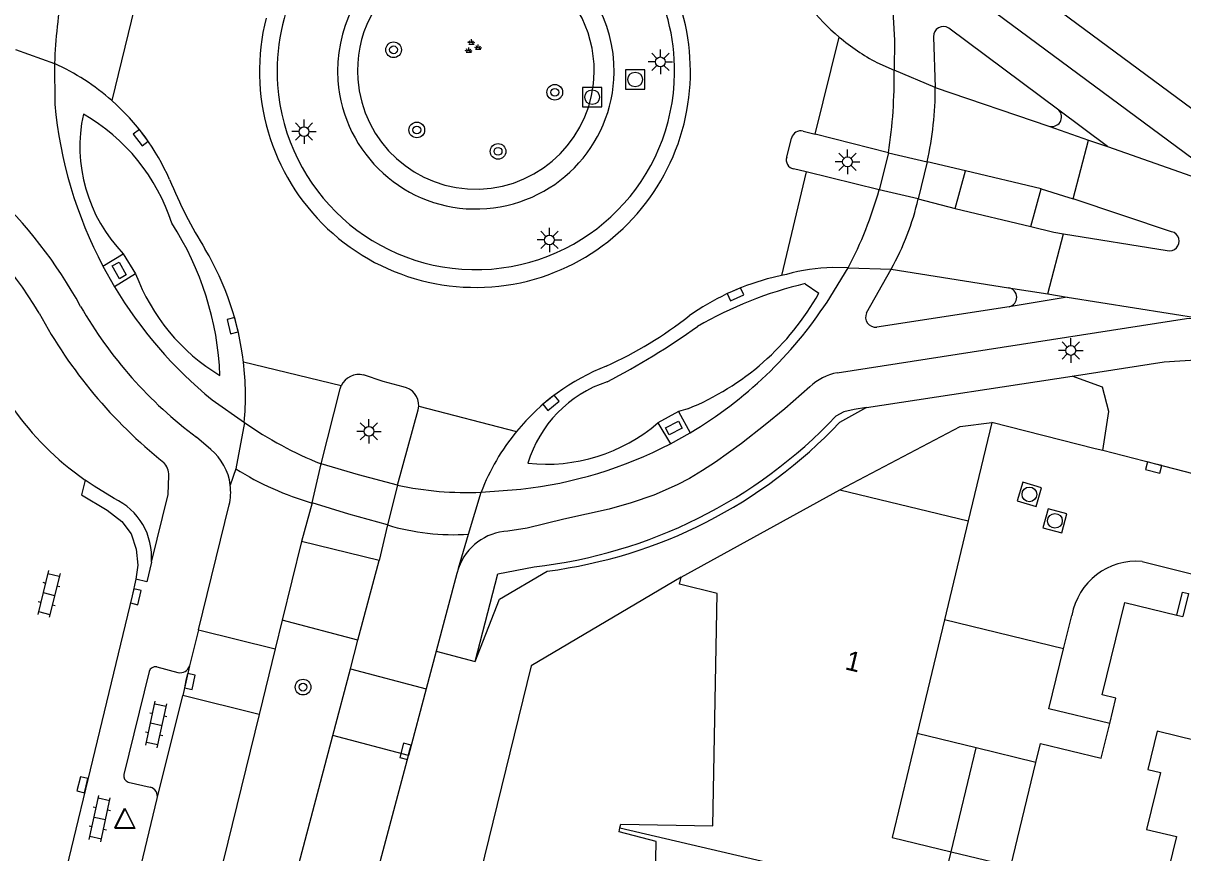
# Model space of a CAD drawing. Extents: x 125000 to 129004, y 397500 to 399008.
# Drawn here: x 127814.8 to 127874, y 398589.4 to 398631.7 of the extents above; entities that cross this region are included whole.
import ezdxf

# ---------------------------------------------------------------- set-up
doc = ezdxf.new("R2010")
doc.units = 0
for name, color, linetype in [('gg-afsc-erfafscheiding', 7, 'Continuous'), ('gg-afsc-muur', 7, 'Continuous'), ('gg-anno-huisnummerreeks BGT', 7, 'Continuous'), ('gg-bbg-hoofdgebouw', 7, 'Continuous'), ('gg-bbg-luifel en loopbrug', 7, 'Continuous'), ('gg-bbg-tussenscheiding', 7, 'Continuous'), ('gg-knt-verharding', 7, 'Continuous'), ('gg-knt-verharding nz', 7, 'Continuous'), ('gg-kntw-greppel-droge sloot', 7, 'Continuous'), ('gt-grn-groengrens', 7, 'Continuous'), ('gt-grn-vlakafsluiter', 7, 'Continuous'), ('gt-grn-weggrens', 7, 'Continuous'), ('gt-grn-weggrens revisie', 7, 'Continuous'), ('gt-symb-boom', 7, 'Continuous'), ('gt-symb-groenvak', 7, 'Continuous'), ('gt-symb-klinker verharding', 7, 'Continuous'), ('gt-symb-kolk', 7, 'Continuous'), ('gt-symb-kolk center center', 7, 'Continuous'), ('gt-symb-lichtmast', 7, 'Continuous'), ('gt-symb-rioolschacht', 7, 'Continuous'), ('gt-symb-waterafsluiter', 7, 'Continuous')]:
    doc.layers.add(name, color=color, linetype=linetype)

# ---------------------------------------------------------------- blocks, each defined once
blk = doc.blocks.new('gt0-KOLK')
at = {"layer": 'gt-symb-kolk'}
blk.add_lwpolyline([(0, 0), (0.375, 0), (0.375, 0.4), (-0.375, 0.4), (-0.375, 0), (0, 0)], dxfattribs=at)
blk = doc.blocks.new('gt0-LMAST')
at = {"layer": 'gt-symb-lichtmast'}
for p, q in [((-0.005, 0.246), (-0.005, 0.621)), ((-0.182, 0.173), (-0.447, 0.438)), ((0.172, 0.173), (0.437, 0.438)), ((-0.255, -0.004), (-0.63, -0.004)), ((-0.182, -0.181), (-0.447, -0.446)), ((-0.005, -0.254), (-0.005, -0.629)), ((0.437, -0.446), (0.172, -0.181)), ((0.245, -0.004), (0.62, -0.004))]:
    blk.add_line(p, q, dxfattribs=at)
blk.add_circle((-0.005, -0.004), 0.25, dxfattribs=at)
blk = doc.blocks.new('gt0-BOOM')
at = {"layer": 'gt-symb-boom'}
for radius in [0.4, 0.2]:
    blk.add_circle((0, 0), radius, dxfattribs=at)
blk = doc.blocks.new('gt0-GRVAK')
at = {"layer": 'gt-symb-groenvak'}
for p, q in [((-0.11, 0.189), (-0.228, 0.24)), ((-0.182, 0.153), (0.088, 0.153)), ((-0.091, 0.211), (-0.156, 0.322)), ((-0.047, 0.214), (-0.047, 0.393)), ((-0.004, 0.211), (0.061, 0.322)), ((0.015, 0.189), (0.133, 0.24)), ((0.262, -0.052), (0.197, 0.059)), ((0.305, -0.049), (0.305, 0.13)), ((0.349, -0.052), (0.414, 0.059)), ((-0.245, -0.228), (-0.363, -0.177)), ((-0.318, -0.264), (-0.047, -0.264)), ((-0.226, -0.206), (-0.291, -0.095)), ((-0.183, -0.203), (-0.183, -0.024)), ((-0.139, -0.206), (-0.074, -0.095)), ((-0.12, -0.228), (-0.002, -0.177)), ((0.243, -0.074), (0.125, -0.023)), ((0.17, -0.11), (0.441, -0.11)), ((0.368, -0.074), (0.486, -0.023))]:
    blk.add_line(p, q, dxfattribs=at)
blk = doc.blocks.new('gt0-RS')
at = {"layer": 'gt-symb-rioolschacht'}
blk.add_lwpolyline([(-0.5, -0.5), (0.5, -0.5), (0.5, 0.5), (-0.5, 0.5)], close=True, dxfattribs=at)
blk.add_circle((0, 0), 0.375, dxfattribs=at)
blk = doc.blocks.new('gt0-KOLKCC')
at = {"layer": 'gt-symb-kolk center center'}
blk.add_lwpolyline([(-0.375, 0.2), (0.375, 0.2), (0.375, -0.2), (-0.375, -0.2)], close=True, dxfattribs=at)
blk = doc.blocks.new('gt0-KL1')
at = {"layer": 'gt-symb-klinker verharding'}
for p, q in [((-1.15, 0.3), (1.15, 0.3)), ((-1, -0.3), (-1, 0.3)), ((-0.5, 0.3), (-0.5, 0.45)), ((0, -0.3), (0, 0.3)), ((0.5, 0.3), (0.5, 0.45)), ((1, -0.3), (1, 0.3)), ((-1.15, -0.3), (1.15, -0.3)), ((-0.5, -0.45), (-0.5, -0.3)), ((0.5, -0.45), (0.5, -0.3))]:
    blk.add_line(p, q, dxfattribs=at)
blk = doc.blocks.new('gt0-WAFSL')
at = {"layer": 'gt-symb-waterafsluiter'}
for p, q in [((-0.5, -0.333), (0, 0.667)), ((0, 0.667), (0.5, -0.333)), ((0.5, -0.333), (-0.5, -0.333))]:
    blk.add_line(p, q, dxfattribs=at)

msp = doc.modelspace()

# ---------------------------------------------------------------- linework, layer by layer
at = {"layer": 'gg-afsc-erfafscheiding'}
msp.add_lwpolyline([(127848.392, 398603.422), (127840.745, 398598.9), (127816.497, 398500)], dxfattribs=at)
at = {"layer": 'gg-afsc-muur'}
for p, q in [((127871.939, 398604.228), (127889.005, 398599.914)), ((127867.922, 398599.768), (127868.348, 398601.476)), ((127867.162, 398596.716), (127867.922, 398599.768))]:
    msp.add_line(p, q, dxfattribs=at)
msp.add_lwpolyline([(127873.702, 398601.491), (127873.989, 398602.667), (127874.3, 398602.591), (127874.013, 398601.415)], dxfattribs=at)
msp.add_arc((127871.628, 398600.914), 3.328, 84.64617, 170.28408, dxfattribs=at)
at = {"layer": 'gg-bbg-hoofdgebouw'}
for p, q in [((127848.392, 398603.422), (127856.502, 398607.891)), ((127856.502, 398607.891), (127863.047, 398606.297)), ((127863.047, 398606.297), (127861.835, 398601.257)), ((127861.835, 398601.257), (127860.439, 398595.454)), ((127873.702, 398601.491), (127874.013, 398601.415))]:
    msp.add_line(p, q, dxfattribs=at)
for points in [[(127845.27, 398590.628), (127845.314, 398590.821), (127850.014, 398590.735), (127850.235, 398602.601), (127848.309, 398603.07), (127848.392, 398603.422)], [(127870.282, 398595.966), (127870.595, 398597.248), (127869.886, 398597.421), (127871.04, 398602.142), (127873.702, 398601.491)], [(127882.975, 398598.874), (127881.631, 398593.376), (127872.694, 398595.561), (127872.219, 398593.618), (127872.864, 398593.46), (127872.152, 398590.549), (127873.68, 398590.189), (127872.255, 398584.361)], [(127866.511, 398593.974), (127866.748, 398594.946), (127869.847, 398594.188), (127870.282, 398595.966)], [(127860.439, 398595.454), (127859.162, 398590.148), (127862.174, 398589.415)], [(127862.174, 398589.415), (127865.22, 398588.673), (127866.511, 398593.974)], [(127842.179, 398577.999), (127842.219, 398578.209), (127846.902, 398578.136), (127847.118, 398589.939), (127845.225, 398590.433), (127845.27, 398590.628)]]:
    msp.add_lwpolyline(points, dxfattribs=at)
at = {"layer": 'gg-bbg-luifel en loopbrug'}
for p, q in [((127863.465, 398594.716), (127860.439, 398595.454)), ((127862.174, 398589.415), (127863.465, 398594.716)), ((127866.511, 398593.974), (127863.465, 398594.716))]:
    msp.add_line(p, q, dxfattribs=at)
at = {"layer": 'gg-bbg-tussenscheiding'}
for p, q in [((127845.27, 398590.628), (127861.546, 398586.848)), ((127861.546, 398586.848), (127862.174, 398589.415))]:
    msp.add_line(p, q, dxfattribs=at)
at = {"layer": 'gg-knt-verharding'}
for p, q in [((127820.484, 398632.518), (127819.334, 398627.758)), ((127867.681, 398627.273), (127862.059, 398631.462)), ((127855.24, 398626.044), (127856.463, 398631.002)), ((127861.278, 398631.021), (127861.372, 398628.432)), ((127816.401, 398629.644), (127816.415, 398627.58)), ((127858.387, 398629.695), (127859.267, 398629.317)), ((127861.372, 398628.432), (127867.162, 398626.46)), ((127870.156, 398625.411), (127867.681, 398627.273)), ((127854.629, 398626.197), (127855.24, 398626.044)), ((127858.976, 398625.099), (127855.24, 398626.044)), ((127867.162, 398626.46), (127869.2, 398625.746)), ((127853.785, 398624.871), (127854.029, 398625.843)), ((127868.401, 398622.743), (127869.2, 398625.746)), ((127869.2, 398625.746), (127870.156, 398625.411)), ((127858.976, 398625.099), (127858.505, 398623.209)), ((127854.778, 398624.122), (127854.13, 398624.271)), ((127860.952, 398624.632), (127860.501, 398622.746)), ((127862.917, 398624.178), (127860.952, 398624.632)), ((127854.778, 398624.122), (127853.517, 398618.824)), ((127858.505, 398623.209), (127854.778, 398624.122)), ((127862.388, 398622.256), (127862.917, 398624.178)), ((127866.775, 398623.25), (127862.917, 398624.178)), ((127866.254, 398621.324), (127866.775, 398623.25)), ((127860.501, 398622.746), (127862.388, 398622.256)), ((127873.434, 398621.062), (127868.401, 398622.743)), ((127862.388, 398622.256), (127866.254, 398621.324)), ((127867.117, 398617.885), (127867.917, 398620.958)), ((127867.917, 398620.958), (127873.2, 398620.098)), ((127818.874, 398619.307), (127819.916, 398619.943)), ((127819.916, 398619.943), (127820.545, 398618.919)), ((127818.874, 398619.307), (127819.467, 398618.253)), ((127820.545, 398618.919), (127819.467, 398618.253)), ((127853.781, 398618.886), (127853.517, 398618.824)), ((127855.843, 398617.476), (127856.92, 398619.215)), ((127856.92, 398619.215), (127856.125, 398619.232)), ((127857.866, 398616.917), (127859.116, 398619.153)), ((127859.116, 398619.153), (127865.116, 398618.203)), ((127853.517, 398618.824), (127852.796, 398618.655)), ((127865.116, 398618.203), (127867.117, 398617.885)), ((127868.107, 398617.728), (127865.143, 398617.233)), ((127867.117, 398617.885), (127868.107, 398617.728)), ((127865.143, 398617.233), (127858.381, 398616.2)), ((127831.039, 398613.203), (127826.051, 398614.404)), ((127857.865, 398612.091), (127868.365, 398613.698)), ((127824.45, 398612.487), (127826.096, 398611.332)), ((127835, 398612.157), (127839.991, 398610.865)), ((127848.256, 398611.886), (127847.208, 398611.304)), ((127848.256, 398611.886), (127848.863, 398610.805)), ((127847.208, 398611.304), (127847.849, 398610.24)), ((127864.264, 398611.321), (127863.047, 398606.297)), ((127869.537, 398609.987), (127864.264, 398611.321)), ((127847.849, 398610.24), (127848.863, 398610.805)), ((127824.388, 398609.947), (127823.658, 398610.575)), ((127869.928, 398609.888), (127869.537, 398609.987)), ((127817.136, 398609.007), (127817.963, 398608.389)), ((127818.423, 398608.076), (127817.963, 398608.389)), ((127819.443, 398607.448), (127818.423, 398608.076)), ((127838.183, 398607.769), (127840.219, 398607.927)), ((127823.751, 398600.735), (127825.323, 398607.118)), ((127829.553, 398607.216), (127829.018, 398605.258)), ((127833.4, 398606.094), (127832.971, 398604.278)), ((127829.018, 398605.258), (127828.019, 398601.236)), ((127832.971, 398604.278), (127829.018, 398605.258)), ((127831.893, 398600.219), (127832.971, 398604.278)), ((127836.946, 398603.613), (127835.883, 398599.652)), ((127837.03, 398603.896), (127836.946, 398603.613)), ((127828.019, 398601.236), (127827.664, 398599.773)), ((127831.893, 398600.219), (127828.019, 398601.236)), ((127823.751, 398600.735), (127823.3, 398598.905)), ((127823.751, 398600.735), (127827.664, 398599.773)), ((127831.51, 398598.757), (127831.893, 398600.219)), ((127827.664, 398599.773), (127826.851, 398596.424)), ((127835.883, 398599.652), (127835.375, 398597.732)), ((127835.883, 398599.652), (127837.878, 398599.133)), ((127821.623, 398598.845), (127822.707, 398598.566)), ((127823.3, 398598.905), (127822.949, 398597.39)), ((127830.615, 398595.345), (127831.51, 398598.757)), ((127831.51, 398598.757), (127835.375, 398597.732)), ((127821.239, 398598.619), (127819.948, 398593.354)), ((127835.375, 398597.732), (127834.472, 398594.325)), ((127821.648, 398592.134), (127822.949, 398597.39)), ((127826.851, 398596.424), (127818.726, 398563.375)), ((127820.171, 398592.972), (127821.295, 398592.71)), ((127820.725, 398588.304), (127821.648, 398592.134))]:
    msp.add_line(p, q, dxfattribs=at)
for points in [[(127861.218, 398639.685), (127862.212, 398636.907), (127862.39, 398636.472), (127862.721, 398636.057), (127877.603, 398625.037), (127878.181, 398624.813)], [(127861.523, 398634.44), (127876.621, 398623.244), (127876.961, 398623.044), (127877.328, 398622.888)], [(127859.173, 398632.922), (127859.287, 398630.843), (127859.267, 398629.317)], [(127866.775, 398623.25), (127867.92, 398622.904), (127868.401, 398622.743)], [(127866.254, 398621.324), (127867.428, 398621.038), (127867.917, 398620.958)], [(127856.359, 398613.865), (127874.194, 398616.628), (127874.59, 398616.657), (127874.984, 398616.637)], [(127868.365, 398613.698), (127873.062, 398614.417), (127874.922, 398614.549)], [(127834.212, 398613.144), (127833.188, 398613.416), (127832.186, 398613.75)], [(127830.011, 398609.214), (127830.98, 398613.049), (127831.039, 398613.203)], [(127854.963, 398613.154), (127853.688, 398612.031), (127852.687, 398611.205), (127851.471, 398610.256), (127850.148, 398609.306), (127849.479, 398608.867), (127848.824, 398608.473), (127848.196, 398608.139), (127847.002, 398607.615), (127845.852, 398607.216), (127844.721, 398606.905), (127842.41, 398606.384), (127840.532, 398605.927), (127839.55, 398605.786)], [(127833.913, 398608.134), (127834.973, 398611.964), (127835, 398612.157)], [(127857.865, 398612.091), (127857.231, 398611.994), (127856.699, 398611.867), (127856.294, 398611.643)], [(127890.343, 398604.737), (127888.23, 398605.161), (127872.567, 398609.22), (127869.928, 398609.888)], [(127833.913, 398608.134), (127831.921, 398608.65), (127830.011, 398609.214)], [(127817.963, 398608.389), (127817.781, 398607.629), (127819.099, 398606.845), (127819.84, 398606.264), (127820.317, 398605.639), (127820.568, 398604.859), (127820.662, 398604.035), (127820.559, 398603.326)], [(127821.354, 398604.19), (127822.2, 398607.654), (127822.242, 398608.62)], [(127833.4, 398606.094), (127831.432, 398606.645), (127829.553, 398607.216)], [(127837.878, 398599.133), (127839.039, 398603.593), (127840.888, 398603.96)], [(127820.559, 398603.326), (127820.361, 398602.477), (127815.111, 398580.693)], [(127822.405, 398562.511), (127824.966, 398573.011), (127828.572, 398587.616), (127830.615, 398595.345)], [(127826.313, 398561.516), (127832.509, 398586.922), (127834.472, 398594.325)]]:
    msp.add_lwpolyline(points, dxfattribs=at)
for centre, radius, start, end in [((127837.826, 398629.241), 11.044, 346.00125, 98.66773), ((127863.892, 398639.868), 11.567, 207.98249, 230.04071), ((127837.905, 398629.26), 11.037, 165.77669, 287.76642), ((127861.782, 398631.04), 0.505, 56.72933, 182.17409), ((127863.886, 398639.86), 11.557, 230.03591, 241.58647), ((127811.677, 398619.074), 11.578, 48.59651, 65.91922), ((127811.666, 398619.064), 11.592, 23.71706, 48.58577), ((127796.813, 398605.802), 23.85, 28.68711, 64.94897), ((127838.444, 398629.626), 22.124, 185.30581, 207.80145), ((127867.321, 398626.931), 0.497, 251.35328, 43.54032), ((127796.565, 398605.469), 22.226, 30.98271, 73.79268), ((127837.826, 398629.242), 11.044, 288.18614, 345.9965), ((127854.508, 398625.716), 0.496, 75.89178, 165.18943), ((127854.226, 398624.725), 0.464, 161.71125, 258.08655), ((127845.009, 398633.096), 24.585, 202.40024, 211.74109), ((127873.324, 398620.578), 0.496, 255.46758, 77.24441), ((127811.417, 398612.657), 14.738, 6.80651, 30.61179), ((127856.277, 398610.091), 9.142, 90.95131, 105.84238), ((127856.19, 398606.305), 12.808, 105.36807, 125.20694), ((127838.478, 398629.646), 22.163, 210.93395, 230.73346), ((127865.031, 398617.715), 0.495, 283.0608, 80.12804), ((127836.831, 398628.225), 22.024, 209.88565, 233.26412), ((127837.922, 398629.24), 21.438, 300.68916, 326.71742), ((127837.394, 398628.625), 24.727, 208.28007, 231.43602), ((127836.114, 398632.961), 20.573, 294.27734, 308.09104), ((127858.31, 398616.693), 0.498, 153.21101, 278.16614), ((127811.459, 398612.654), 14.696, 354.83931, 6.83916), ((127848.756, 398603.664), 11.344, 111.63645, 140.59209), ((127831.949, 398612.771), 1.007, 76.39184, 154.60076), ((127856.968, 398610.944), 2.984, 101.7716, 132.20901), ((127834.035, 398612.195), 0.965, 357.74742, 79.45884), ((127826.955, 398621.081), 15.563, 211.80677, 230.88278), ((127838.073, 398628.892), 25.09, 276.44114, 316.56989), ((127848.761, 398603.668), 11.345, 140.62444, 158.80747), ((127837.916, 398629.266), 21.463, 276.16054, 297.56834), ((127822.546, 398607.765), 2.856, 7.34172, 49.82616), ((127821.32, 398608.646), 0.923, 358.35597, 44.30155), ((127822.432, 398607.783), 2.967, 347.05431, 6.72401), ((127818.06, 398604.447), 3.304, 355.53048, 65.25755), ((127839.711, 398602.946), 2.845, 93.25126, 160.48854), ((127821.554, 398598.522), 0.33, 77.99401, 162.96316), ((127822.829, 398599.041), 0.49, 255.57601, 343.93456), ((127820.255, 398593.277), 0.316, 165.9343, 254.61587), ((127821.171, 398592.238), 0.489, 347.76324, 75.24063)]:
    msp.add_arc(centre, radius, start, end, dxfattribs=at)
at = {"layer": 'gg-knt-verharding nz'}
for p, q in [((127814.407, 398630.364), (127816.401, 398629.644)), ((127861.372, 398628.432), (127859.267, 398629.317)), ((127870.156, 398625.411), (127877.328, 398622.888)), ((127858.976, 398625.099), (127860.952, 398624.632)), ((127860.501, 398622.746), (127858.505, 398623.209)), ((127856.92, 398619.215), (127859.116, 398619.153)), ((127868.107, 398617.728), (127874.984, 398616.637)), ((127826.096, 398611.332), (127825.661, 398608.957)), ((127825.661, 398608.957), (127825.378, 398608.13)), ((127829.553, 398607.216), (127830.011, 398609.214)), ((127833.913, 398608.134), (127833.4, 398606.094)), ((127837.542, 398605.62), (127838.183, 398607.769)), ((127837.03, 398603.896), (127837.542, 398605.62))]:
    msp.add_line(p, q, dxfattribs=at)
msp.add_lwpolyline([(127821.354, 398604.19), (127821.11, 398603.191), (127820.559, 398603.326)], dxfattribs=at)
for centre, radius, start, end in [((127837.916, 398629.287), 10.147, 359.23637, 184.12686), ((127847.645, 398628.279), 31.273, 170.51208, 177.49824), ((127837.916, 398629.276), 10.147, 184.06531, 359.29791), ((127835.427, 398628.843), 23.844, 350.96696, 1.13987), ((127844.227, 398628.404), 17.145, 347.29152, 0.0943), ((127839.056, 398628.616), 20.187, 332.24495, 344.46422), ((127847.366, 398625.746), 13.473, 330.70394, 347.13558), ((127837.212, 398627.202), 19.376, 234.99086, 248.1827), ((127833.921, 398622.201), 15.609, 238.04974, 253.74967), ((127837.43, 398624.122), 16.371, 257.59316, 272.6353), ((127836.818, 398617.627), 12.029, 253.49262, 273.45062)]:
    msp.add_arc(centre, radius, start, end, dxfattribs=at)
at = {"layer": 'gg-kntw-greppel-droge sloot'}
for p, q in [((127854.734, 398618.412), (127855.423, 398617.926)), ((127848.732, 398612.025), (127848.256, 398611.886))]:
    msp.add_line(p, q, dxfattribs=at)
for centre, radius, start, end in [((127825.548, 398625.408), 7.847, 167.79209, 224.13694), ((127812.929, 398618.437), 9.948, 17.896, 60.16698), ((127809.378, 398613.106), 15.487, 2.2872, 32.79499), ((127830.146, 398622.496), 10.246, 200.4345, 238.88747), ((127859.392, 398598.654), 20.3, 103.2639, 120.04438), ((127843.749, 398624.419), 13.358, 291.90176, 330.91837), ((127826.921, 398647.49), 38.406, 297.43396, 305.50754), ((127846.577, 398607.451), 6.267, 108.23109, 163.33435), ((127841.518, 398617.933), 8.736, 263.7908, 310.64268)]:
    msp.add_arc(centre, radius, start, end, dxfattribs=at)
at = {"layer": 'gt-grn-groengrens'}
msp.add_line((127857.865, 398612.091), (127856.483, 398611.329), dxfattribs=at)
for points in [[(127869.928, 398609.888), (127870.223, 398611.879), (127869.909, 398613.129), (127868.365, 398613.698)], [(127856.502, 398607.891), (127862.636, 398611.116), (127864.264, 398611.321)], [(127837.878, 398599.133), (127839.127, 398602.311), (127841.561, 398603.738)]]:
    msp.add_lwpolyline(points, dxfattribs=at)
for centre, radius, start, end in [((127837.916, 398629.287), 7.057, 359.23564, 184.12919), ((127837.915, 398629.287), 6.042, 359.23734, 184.13259), ((127837.916, 398629.28), 7.057, 184.06861, 359.29622), ((127837.916, 398629.281), 6.042, 184.07355, 359.29638), ((127838.404, 398628.405), 24.868, 277.2923, 316.63367)]:
    msp.add_arc(centre, radius, start, end, dxfattribs=at)
at = {"layer": 'gt-grn-vlakafsluiter'}
msp.add_line((127870.282, 398595.966), (127867.162, 398596.716), dxfattribs=at)
at = {"layer": 'gt-grn-weggrens'}
msp.add_line((127867.922, 398599.768), (127861.835, 398601.257), dxfattribs=at)
at = {"layer": 'gt-grn-weggrens revisie'}
for p, q in [((127826.851, 398596.424), (127822.949, 398597.39)), ((127834.472, 398594.325), (127830.615, 398595.345))]:
    msp.add_line(p, q, dxfattribs=at)

# ---------------------------------------------------------------- block references
at = {"layer": 'gt-symb-boom'}
for p in [(127833.714, 398630.351), (127841.947, 398628.182), (127834.901, 398626.258), (127839.05, 398625.165), (127829.093, 398597.816)]:
    msp.add_blockref('gt0-BOOM', p, dxfattribs=at)
at = {"layer": 'gt-symb-groenvak'}
msp.add_blockref('gt0-GRVAK', (127837.733, 398630.493), dxfattribs=at)
at = {"layer": 'gt-symb-klinker verharding'}
for p, rotation in [((127816.12, 398602.574), -103.82779503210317), ((127821.6, 398595.91), 77.75714042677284), ((127818.717, 398591.104), 77.7571404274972)]:
    msp.add_blockref('gt0-KL1', p, dxfattribs=dict(at, rotation=rotation))
at = {"layer": 'gt-symb-kolk'}
for p, rotation in [((127820.966, 398625.984), 127.01354837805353), ((127851.09, 398618.054), -156.11371089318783), ((127825.694, 398616.317), 104.06168824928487), ((127841.628, 398612.489), -141.28348073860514), ((127872.567, 398609.22), 165.8248579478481), ((127820.361, 398602.477), -103.12223488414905), ((127823.115, 398598.147), -102.33711641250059), ((127834.516, 398594.49), 75.14759350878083), ((127818.025, 398592.785), 76.45310081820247)]:
    msp.add_blockref('gt0-KOLK', p, dxfattribs=dict(at, rotation=rotation))
at = {"layer": 'gt-symb-kolk center center'}
for p, rotation in [((127819.711, 398619.092), -61.41723283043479), ((127848.02, 398611.046), -152.90444750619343)]:
    msp.add_blockref('gt0-KOLKCC', p, dxfattribs=dict(at, rotation=rotation))
at = {"layer": 'gt-symb-lichtmast'}
for p in [(127847.34, 398629.738), (127829.147, 398626.176), (127856.892, 398624.636), (127841.677, 398620.649), (127868.293, 398615.006), (127832.463, 398610.878)]:
    msp.add_blockref('gt0-LMAST', p, dxfattribs=at)
at = {"layer": 'gt-symb-rioolschacht'}
for p in [(127846.049, 398628.835), (127843.852, 398627.934)]:
    msp.add_blockref('gt0-RS', p, dxfattribs=at)
for p, rotation in [((127866.175, 398607.656), -106.5511367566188), ((127867.478, 398606.306), -105.37072543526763)]:
    msp.add_blockref('gt0-RS', p, dxfattribs=dict(at, rotation=rotation))
at = {"layer": 'gt-symb-waterafsluiter'}
for p in [(127819.985, 398590.969), (127820.007, 398590.929)]:
    msp.add_blockref('gt0-WAFSL', p, dxfattribs=at)

# ---------------------------------------------------------------- texts
at = {"layer": 'gg-anno-huisnummerreeks BGT'}
msp.add_text('1', height=1, rotation=346.5, dxfattribs=at).set_placement((127856.714, 398598.735))

doc.saveas('drawing.dxf')
